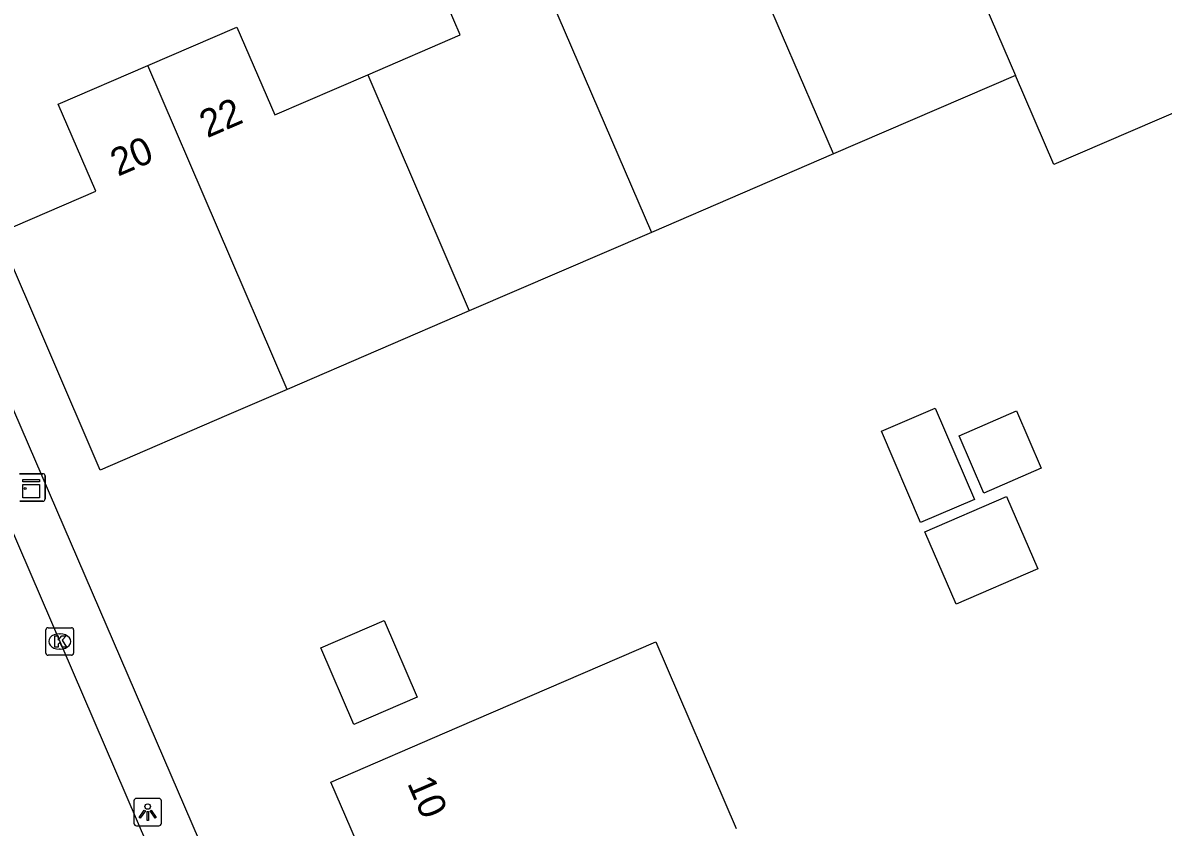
# Model space of a CAD drawing. Extents: x 157767 to 159171, y 387842 to 389425.
# Drawn here: x 158248.51 to 158289.92, y 388648.36 to 388677.57 of the extents above; entities that cross this region are included whole.
import ezdxf

# ---------------------------------------------------------------- set-up
doc = ezdxf.new("R2010")
doc.units = 0
for name, color, linetype in [('IMGEO_Kast', 7, 'Continuous'), ('IMGEO_Kolk', 7, 'Continuous'), ('IMGEO_Lichtpunt', 7, 'Continuous'), ('IMGEO_Pand', 7, 'Continuous'), ('IMGEO_Pand_nummerreeks', 7, 'Continuous'), ('IMGEO_Rijbaan_lokaal_open', 7, 'Continuous'), ('IMGEO_Voetpad_open', 7, 'Continuous')]:
    doc.layers.add(name, color=color, linetype=linetype)

msp = doc.modelspace()

# ---------------------------------------------------------------- linework, layer by layer
at = {"layer": 'IMGEO_Kast'}
for p, q in [((158248.389, 388661.194), (158249.23, 388661.194)), ((158249.23, 388661.194), (158248.389, 388661.194)), ((158249.314, 388661.119), (158249.314, 388660.278)), ((158249.314, 388660.278), (158249.314, 388661.119)), ((158249.239, 388660.194), (158248.398, 388660.194)), ((158248.398, 388660.194), (158249.239, 388660.194))]:
    msp.add_line(p, q, dxfattribs=at)
for points in [[(158248.509, 388660.984), (158249.109, 388660.984), (158249.109, 388660.899), (158248.509, 388660.899), (158248.509, 388660.984)], [(158248.509, 388660.809), (158249.109, 388660.809), (158249.109, 388660.32), (158248.509, 388660.32), (158248.509, 388660.809)]]:
    msp.add_lwpolyline(points, dxfattribs=at)
msp.add_circle((158248.593, 388660.658), 0.0377, dxfattribs=at)
for centre, start, end in [((158249.236, 388661.116), 2.4484, 94.2845), ((158249.236, 388661.116), 2.4484, 94.2845), ((158249.236, 388660.272), 272.4484, 4.2845), ((158249.236, 388660.272), 272.4484, 4.2845)]:
    msp.add_arc(centre, 0.0779, start, end, dxfattribs=at)
at = {"layer": 'IMGEO_Kolk'}
for p, q in [((158249.346, 388654.677), (158249.346, 388655.529)), ((158249.421, 388655.603), (158250.273, 388655.603)), ((158250.347, 388655.529), (158250.347, 388654.677)), ((158249.834, 388655.383), (158249.859, 388655.383)), ((158249.857, 388654.823), (158249.832, 388654.823)), ((158250.273, 388654.603), (158249.421, 388654.603))]:
    msp.add_line(p, q, dxfattribs=at)
for points in [[(158249.346, 388654.677), (158249.346, 388655.529)], [(158249.421, 388655.603), (158250.273, 388655.603)], [(158250.347, 388655.529), (158250.347, 388654.677)], [(158249.667, 388655.303), (158249.79, 388655.303), (158249.79, 388655.152), (158249.92, 388655.303), (158250.084, 388655.303), (158249.938, 388655.152), (158250.091, 388654.903), (158249.939, 388654.903), (158249.854, 388655.067), (158249.79, 388655), (158249.79, 388654.903), (158249.667, 388654.903), (158249.667, 388655.303)], [(158250.273, 388654.603), (158249.421, 388654.603)]]:
    msp.add_lwpolyline(points, dxfattribs=at)
for centre, start, end in [((158249.423, 388655.527), 91.552, 178.448), ((158249.423, 388655.527), 91.552, 178.448), ((158250.271, 388655.527), 1.552, 88.448), ((158250.271, 388655.527), 1.552, 88.448), ((158249.423, 388654.679), 181.552, 268.448), ((158249.423, 388654.679), 181.552, 268.448), ((158250.271, 388654.679), 271.552, 358.448), ((158250.271, 388654.679), 271.552, 358.448)]:
    msp.add_arc(centre, 0.0765, start, end, dxfattribs=at)
for centre, major_axis, ratio, start_param, end_param in [((158249.833, 388655.103), (-0.387, 0.002), 0.722429, 4.712389, 7.853982), ((158249.858, 388655.103), (-0.39, 0.002), 0.717154, 1.570796, 4.712389)]:
    msp.add_ellipse(centre, major_axis=major_axis, ratio=ratio, start_param=start_param, end_param=end_param, dxfattribs=at)
at = {"layer": 'IMGEO_Lichtpunt'}
for p, q in [((158252.543, 388649.313), (158252.543, 388648.506)), ((158252.543, 388649.313), (158252.543, 388648.506)), ((158253.445, 388649.408), (158252.637, 388649.408)), ((158253.445, 388649.408), (158252.637, 388649.408)), ((158253.539, 388648.506), (158253.539, 388649.313)), ((158253.539, 388648.506), (158253.539, 388649.313)), ((158252.637, 388648.412), (158253.445, 388648.412)), ((158252.637, 388648.412), (158253.445, 388648.412))]:
    msp.add_line(p, q, dxfattribs=at)
for points in [[(158252.917, 388648.977), (158252.956, 388648.949), (158252.768, 388648.687), (158252.73, 388648.714), (158252.917, 388648.977)], [(158253.019, 388648.929), (158253.066, 388648.929), (158253.066, 388648.607), (158253.019, 388648.607), (158253.019, 388648.929)], [(158253.129, 388648.949), (158253.167, 388648.976), (158253.354, 388648.714), (158253.315, 388648.686), (158253.129, 388648.949)]]:
    msp.add_lwpolyline(points, dxfattribs=at)
msp.add_circle((158253.042, 388649.111), 0.0994, dxfattribs=at)
for centre, start, end in [((158252.637, 388649.313), 90, 180), ((158252.637, 388649.313), 90, 180), ((158253.445, 388649.313), 0, 90), ((158253.445, 388649.313), 0, 90), ((158252.637, 388648.506), 180, 270), ((158252.637, 388648.506), 180, 270), ((158253.445, 388648.506), 270, 0), ((158253.445, 388648.506), 270, 360)]:
    msp.add_arc(centre, 0.0946, start, end, dxfattribs=at)
at = {"layer": 'IMGEO_Pand'}
for points in [[(158279.483, 388687.407), (158284.557, 388675.653)], [(158261.038, 388675.683), (158264.387, 388677.126), (158263.005, 388680.334), (158266.258, 388681.736)], [(158266.258, 388681.736), (158271.34, 388669.958)], [(158277.947, 388672.805), (158274.246, 388681.388)], [(158253.051, 388676.017), (158256.282, 388677.41), (158257.655, 388674.225), (158261.038, 388675.683)], [(158258.11, 388664.257), (158255.902, 388663.306), (158251.31, 388661.327), (158247.605, 388669.926), (158251.153, 388671.455), (158249.792, 388674.613), (158253.051, 388676.017)], [(158258.11, 388664.257), (158253.051, 388676.017)], [(158261.038, 388675.683), (158264.72, 388667.106)], [(158284.557, 388675.653), (158277.947, 388672.805)], [(158292.398, 388675.708), (158292.559, 388675.265), (158285.951, 388672.417), (158284.557, 388675.653)], [(158277.947, 388672.805), (158271.34, 388669.958)], [(158271.34, 388669.958), (158264.72, 388667.106)], [(158264.72, 388667.106), (158258.11, 388664.257)], [(158283.065, 388660.26), (158281.115, 388659.421), (158279.688, 388662.734), (158281.638, 388663.574), (158283.065, 388660.26)], [(158285.496, 388661.392), (158283.404, 388660.492), (158282.508, 388662.573), (158284.599, 388663.474), (158285.496, 388661.392)], [(158282.4, 388656.462), (158281.268, 388659.088), (158284.237, 388660.367), (158285.368, 388657.741), (158282.4, 388656.462)], [(158262.83, 388653.08), (158260.527, 388652.087), (158259.328, 388654.869), (158261.631, 388655.862), (158262.83, 388653.08)], [(158265.791, 388644.607), (158264.351, 388647.948), (158261.169, 388646.577), (158259.694, 388650), (158264.286, 388651.979), (158271.495, 388655.085), (158274.415, 388648.31)]]:
    msp.add_lwpolyline(points, dxfattribs=at)
at = {"layer": 'IMGEO_Rijbaan_lokaal_open'}
msp.add_lwpolyline([(158241.696, 388673.826), (158242.94, 388671.129), (158253.408, 388646.832)], dxfattribs=at)
at = {"layer": 'IMGEO_Voetpad_open'}
msp.add_lwpolyline([(158243.246, 388674.889), (158268.897, 388615.483)], dxfattribs=at)

# ---------------------------------------------------------------- texts
at = {"layer": 'IMGEO_Pand_nummerreeks'}
for s, rotation, p in [('22', 23.3146, (158255.202, 388673.372)), ('20', 23.3146, (158251.963, 388671.977)), ('10', 293.3116, (158262.456, 388649.959))]:
    msp.add_text(s, height=1, rotation=rotation, dxfattribs=at).set_placement(p)

doc.saveas('drawing.dxf')
